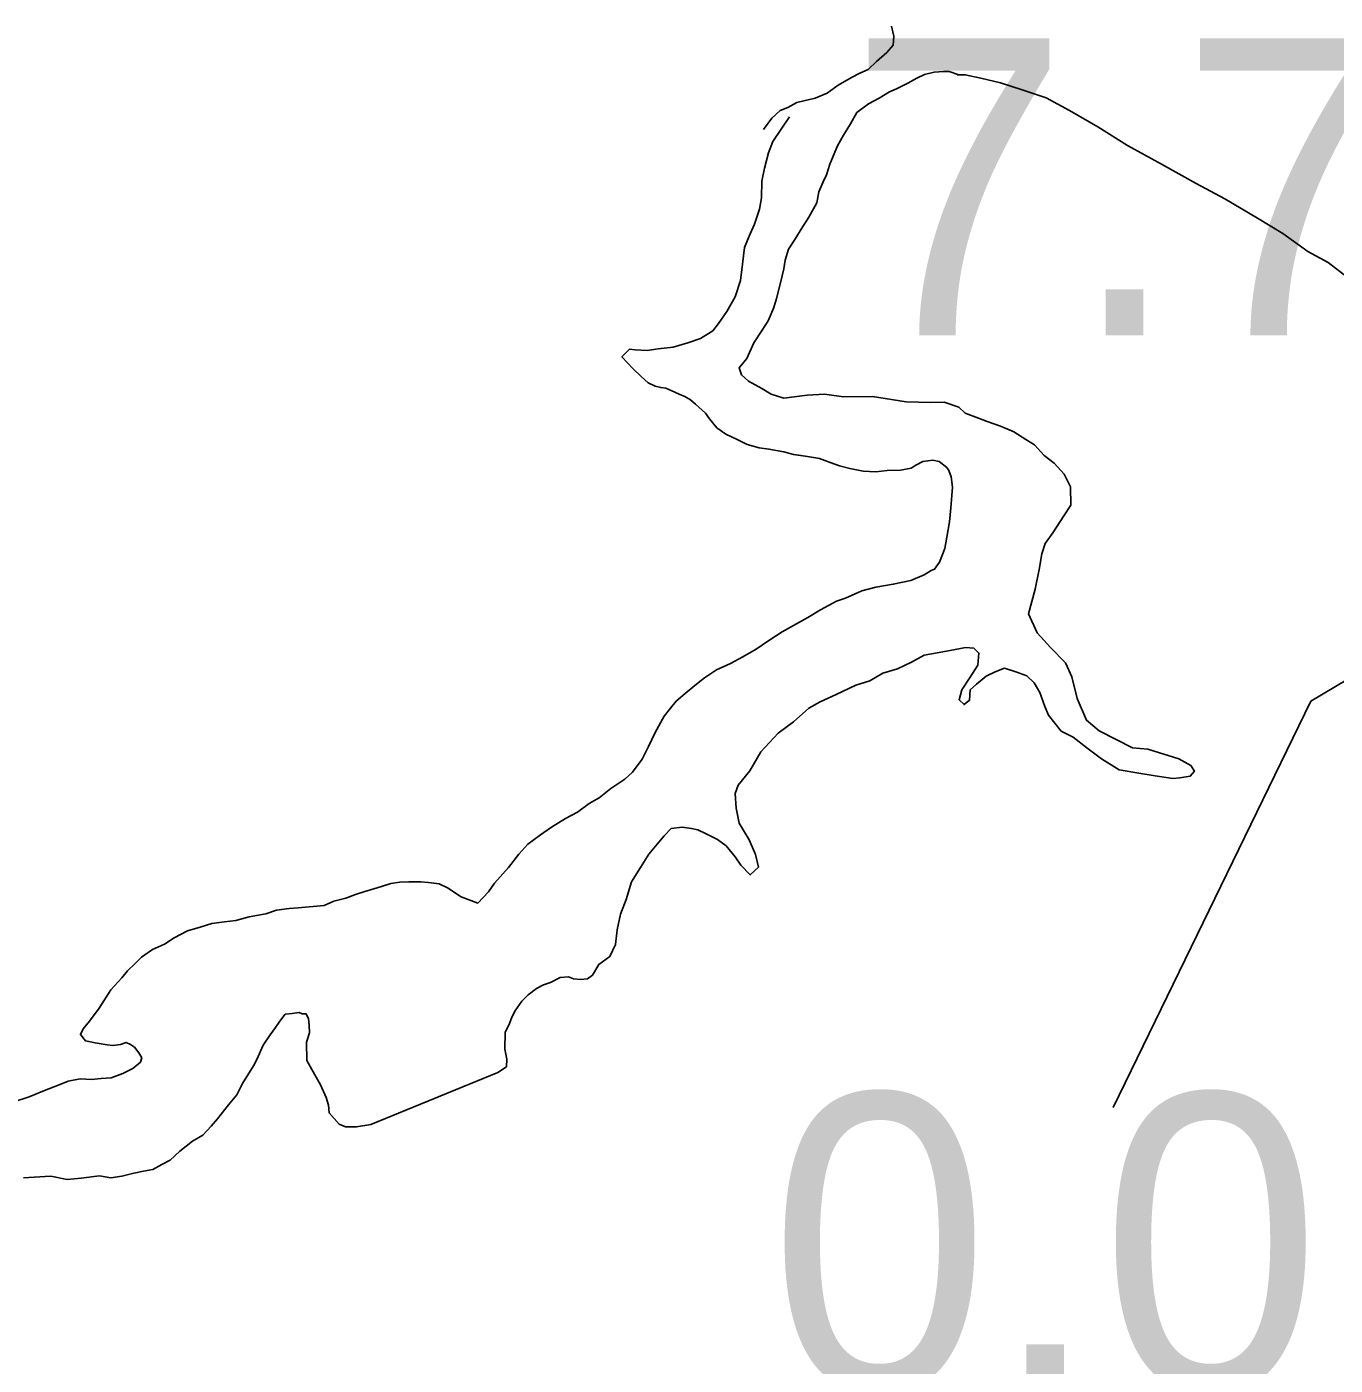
# Model space of a CAD drawing. Extents: x -939622 to -934245, y 1383184 to 1385301.
# Drawn here: x -936394.34 to -936388.75, y 1384560.75 to 1384566.47 of the extents above; entities that cross this region are included whole.
import ezdxf

# ---------------------------------------------------------------- set-up
doc = ezdxf.new("R2010")
doc.units = 0
doc.layers.add('Level 25', color=7, linetype='Continuous')
doc.layers.add('Level 9', color=7, linetype='Continuous')

msp = doc.modelspace()

# ---------------------------------------------------------------- linework, layer by layer
at = {"layer": 'Level 25'}
msp.add_lwpolyline([(-936389.7007, 1384561.8534), (-936388.8576, 1384563.5872), (-936387.1246, 1384564.6181)], dxfattribs=at)
at = {"layer": 'Level 9'}
for points in [[(-936390.6457, 1384566.4673), (-936390.6363, 1384566.4253), (-936390.6389, 1384566.3863), (-936390.6655, 1384566.356), (-936390.7101, 1384566.3165), (-936390.7457, 1384566.2831), (-936390.7815, 1384566.2677), (-936390.8173, 1384566.2493), (-936390.8738, 1384566.2157), (-936390.9214, 1384566.1822), (-936390.9722, 1384566.1607), (-936391.0499, 1384566.1419), (-936391.0886, 1384566.1204), (-936391.1215, 1384566.1081), (-936391.1571, 1384566.0747), (-936391.1925, 1384566.0263)], [(-936391.137, 1384565.3063), (-936391.1197, 1384565.3725), (-936391.1053, 1384565.4327), (-936391.0997, 1384565.4688), (-936391.0852, 1384565.517), (-936391.0557, 1384565.5624), (-936391.0321, 1384565.6016), (-936390.9997, 1384565.653), (-936390.9644, 1384565.7134), (-936390.9559, 1384565.7615), (-936390.9383, 1384565.8038), (-936390.9237, 1384565.8339), (-936390.9092, 1384565.8791), (-936390.877, 1384565.9575), (-936390.8505, 1384566.0028), (-936390.821, 1384566.0512), (-936390.7946, 1384566.0995), (-936390.744, 1384566.136), (-936390.6993, 1384566.1605), (-936390.6546, 1384566.188), (-936390.6248, 1384566.2003), (-936390.5771, 1384566.2248), (-936390.5384, 1384566.2462), (-936390.5056, 1384566.2616), (-936390.4637, 1384566.271), (-936390.4248, 1384566.2744), (-936390.4008, 1384566.2746), (-936390.3587, 1384566.2601), (-936390.3587, 1384566.2601)], [(-936390.3661, 1384566.2605), (-936390.3587, 1384566.2601), (-936390.3317, 1384566.2603), (-936390.2656, 1384566.246), (-936390.1815, 1384566.2258), (-936390.0883, 1384566.1968), (-936389.9861, 1384566.1618), (-936389.8866, 1384566.1087), (-936389.766, 1384566.0379), (-936389.6393, 1384565.9581), (-936389.4946, 1384565.8786), (-936389.3469, 1384565.796), (-936389.2234, 1384565.7312), (-936389.0846, 1384565.6485), (-936388.9761, 1384565.5836), (-936388.8704, 1384565.5066), (-936388.783, 1384565.4595), (-936388.7014, 1384565.3972)], [(-936391.0821, 1384566.0815), (-936391.1529, 1384565.9757), (-936391.1704, 1384565.9275), (-936391.1877, 1384565.8613), (-936391.1991, 1384565.8071), (-936391.2013, 1384565.735), (-936391.2098, 1384565.6869), (-936391.2302, 1384565.6236), (-936391.2536, 1384565.5723), (-936391.2741, 1384565.5241), (-936391.2823, 1384565.452), (-936391.2906, 1384565.3828), (-936391.3138, 1384565.3135), (-936391.3491, 1384565.2501), (-936391.3846, 1384565.1987), (-936391.4082, 1384565.1684), (-936391.4618, 1384565.1349), (-936391.5156, 1384565.1163), (-936391.5783, 1384565.0976), (-936391.6412, 1384565.091), (-936391.6891, 1384565.0845), (-936391.74, 1384565.087), (-936391.764, 1384565.0897), (-936391.7967, 1384565.0564), (-936391.7482, 1384565.0058), (-936391.7149, 1384564.9731), (-936391.6846, 1384564.9464), (-936391.6545, 1384564.9317), (-936391.6305, 1384564.926), (-936391.6095, 1384564.9232), (-936391.5703, 1384564.9055), (-936391.5493, 1384564.8968), (-936391.5282, 1384564.888), (-936391.5041, 1384564.8732), (-936391.4829, 1384564.8554), (-936391.4405, 1384564.8168), (-936391.4223, 1384564.793), (-936391.3919, 1384564.7542), (-936391.3527, 1384564.7276), (-936391.3045, 1384564.7041), (-936391.2623, 1384564.6835), (-936391.2112, 1384564.669), (-936391.1692, 1384564.6634), (-936391.1062, 1384564.6521), (-936391.0641, 1384564.6405), (-936391.0041, 1384564.6321), (-936390.953, 1384564.6236), (-936390.9079, 1384564.6061), (-936390.8688, 1384564.5914), (-936390.8237, 1384564.5799), (-936390.7666, 1384564.5685), (-936390.7127, 1384564.566), (-936390.6648, 1384564.5725), (-936390.6079, 1384564.5731), (-936390.563, 1384564.5826), (-936390.5422, 1384564.5948), (-936390.5123, 1384564.6101), (-936390.4705, 1384564.6165), (-936390.4434, 1384564.6108), (-936390.4102, 1384564.5841), (-936390.4011, 1384564.5722), (-936390.3918, 1384564.5453), (-936390.3853, 1384564.5003), (-936390.3934, 1384564.4131), (-936390.3988, 1384564.353), (-936390.4101, 1384564.2869), (-936390.4186, 1384564.2387), (-936390.442, 1384564.1814), (-936390.4626, 1384564.1512), (-936390.4775, 1384564.1451), (-936390.5073, 1384564.1267), (-936390.564, 1384564.1021), (-936390.6388, 1384564.0864), (-936390.7135, 1384564.0736), (-936390.7733, 1384564.058), (-936390.8419, 1384564.0272), (-936390.8808, 1384564.0148), (-936390.9493, 1384563.9781), (-936391.0029, 1384563.9445), (-936391.1132, 1384563.8833), (-936391.1697, 1384563.8467), (-936391.2233, 1384563.8102), (-936391.2799, 1384563.7766), (-936391.3335, 1384563.749), (-936391.3932, 1384563.7214), (-936391.4438, 1384563.6878), (-936391.4854, 1384563.6544), (-936391.527, 1384563.6209), (-936391.5656, 1384563.5875), (-936391.5893, 1384563.5572), (-936391.6159, 1384563.5239), (-936391.6541, 1384563.4545), (-936391.6835, 1384563.3941), (-936391.7099, 1384563.3398), (-936391.7513, 1384563.2853), (-936391.7839, 1384563.255), (-936391.8434, 1384563.2153), (-936391.894, 1384563.1758), (-936391.9357, 1384563.1513), (-936391.9862, 1384563.1148), (-936392.0369, 1384563.0872)], [(-936391.2261, 1384562.9334), (-936391.2538, 1384562.9962), (-936391.2965, 1384563.0678), (-936391.3091, 1384563.1307), (-936391.3128, 1384563.1937), (-936391.3012, 1384563.2299), (-936391.2508, 1384563.2904), (-936391.2037, 1384563.372), (-936391.1296, 1384563.4508), (-936391.0642, 1384563.4995), (-936390.9989, 1384563.5572), (-936390.9512, 1384563.5847), (-936390.8826, 1384563.6155), (-936390.7991, 1384563.6554), (-936390.7394, 1384563.674), (-936390.6828, 1384563.7076), (-936390.62, 1384563.7262), (-936390.5604, 1384563.7539), (-936390.5068, 1384563.7844), (-936390.3961, 1384563.8036), (-936390.3303, 1384563.8163), (-936390.2943, 1384563.8136), (-936390.2731, 1384563.7928), (-936390.2785, 1384563.7417), (-936390.311, 1384563.6904), (-936390.3464, 1384563.636), (-936390.3579, 1384563.5938), (-936390.3367, 1384563.573), (-936390.3129, 1384563.5913), (-936390.3104, 1384563.6363), (-936390.2837, 1384563.6606), (-936390.2421, 1384563.6941), (-936390.2033, 1384563.7125), (-936390.1645, 1384563.7279), (-936390.1164, 1384563.7134), (-936390.0683, 1384563.6958), (-936390.038, 1384563.6661), (-936390.0136, 1384563.6243), (-936389.992, 1384563.5645), (-936389.9766, 1384563.5286), (-936389.922, 1384563.4601), (-936389.8708, 1384563.4336), (-936389.8134, 1384563.3892), (-936389.7499, 1384563.3418), (-936389.6745, 1384563.2945), (-936389.5904, 1384563.2804), (-936389.5214, 1384563.2691), (-936389.4464, 1384563.2578), (-936389.4164, 1384563.2611), (-936389.3715, 1384563.2676), (-936389.3538, 1384563.2888), (-936389.369, 1384563.3127), (-936389.4203, 1384563.3422), (-936389.5526, 1384563.3828), (-936389.6185, 1384563.3882), (-936389.7602, 1384563.4618), (-936389.8146, 1384563.5063), (-936389.8545, 1384563.5989), (-936389.8764, 1384563.6918), (-936389.904, 1384563.7516), (-936389.9676, 1384563.817), (-936390.0252, 1384563.8794), (-936390.062, 1384563.9601), (-936390.0332, 1384564.0655), (-936390.0161, 1384564.1498), (-936390.0048, 1384564.2159), (-936389.9903, 1384564.2611), (-936389.9578, 1384564.3065), (-936389.9106, 1384564.379), (-936389.8811, 1384564.4244), (-936389.8819, 1384564.5024), (-936389.9094, 1384564.5562), (-936389.9519, 1384564.6038), (-936389.9942, 1384564.6364), (-936390.0366, 1384564.681), (-936390.0728, 1384564.7047), (-936390.1241, 1384564.7372), (-936390.1813, 1384564.7606), (-936390.2384, 1384564.781), (-936390.2745, 1384564.7957), (-936390.3317, 1384564.8161), (-936390.3589, 1384564.8429), (-936390.4221, 1384564.8632), (-936390.479, 1384564.8626), (-936390.5839, 1384564.8646), (-936390.728, 1384564.8871), (-936390.8509, 1384564.8859), (-936390.9319, 1384564.8971), (-936391.0068, 1384564.8933), (-936391.1055, 1384564.8803), (-936391.1597, 1384564.8977), (-936391.1989, 1384564.9214), (-936391.2562, 1384564.9538), (-936391.2864, 1384564.9805), (-936391.2957, 1384565.0104), (-936391.2631, 1384565.0498), (-936391.2339, 1384565.1162), (-936391.1985, 1384565.1706), (-936391.1719, 1384565.2099), (-936391.1485, 1384565.2672), (-936391.137, 1384565.3063)], [(-936391.2261, 1384562.9334), (-936391.2538, 1384562.9962), (-936391.2965, 1384563.0678), (-936391.3091, 1384563.1307), (-936391.3128, 1384563.1937), (-936391.3012, 1384563.2299), (-936391.2508, 1384563.2904), (-936391.2037, 1384563.372), (-936391.1296, 1384563.4508), (-936391.0642, 1384563.4995), (-936390.9989, 1384563.5572), (-936390.9512, 1384563.5847), (-936390.8826, 1384563.6155), (-936390.7991, 1384563.6554), (-936390.7394, 1384563.674), (-936390.6828, 1384563.7076), (-936390.62, 1384563.7262), (-936390.5604, 1384563.7539), (-936390.5068, 1384563.7844), (-936390.3961, 1384563.8036), (-936390.3303, 1384563.8163), (-936390.2943, 1384563.8136), (-936390.2731, 1384563.7928), (-936390.2785, 1384563.7417), (-936390.311, 1384563.6904), (-936390.3464, 1384563.636), (-936390.3579, 1384563.5938), (-936390.3367, 1384563.573), (-936390.3129, 1384563.5913), (-936390.3104, 1384563.6363), (-936390.2837, 1384563.6606), (-936390.2421, 1384563.6941), (-936390.2033, 1384563.7125), (-936390.1645, 1384563.7279), (-936390.1164, 1384563.7134), (-936390.0683, 1384563.6958), (-936390.038, 1384563.6661), (-936390.0136, 1384563.6243), (-936389.992, 1384563.5645), (-936389.9766, 1384563.5286), (-936389.922, 1384563.4601), (-936389.8708, 1384563.4336), (-936389.8134, 1384563.3892), (-936389.7499, 1384563.3418), (-936389.6745, 1384563.2945), (-936389.5904, 1384563.2804), (-936389.5214, 1384563.2691), (-936389.4464, 1384563.2578), (-936389.4164, 1384563.2611), (-936389.3715, 1384563.2676), (-936389.3538, 1384563.2888), (-936389.369, 1384563.3127), (-936389.4203, 1384563.3422), (-936389.5526, 1384563.3828), (-936389.6185, 1384563.3882), (-936389.7602, 1384563.4618), (-936389.8146, 1384563.5063), (-936389.8545, 1384563.5989), (-936389.8764, 1384563.6918), (-936389.904, 1384563.7516), (-936389.9676, 1384563.817), (-936390.0252, 1384563.8794), (-936390.062, 1384563.9601), (-936390.0332, 1384564.0655), (-936390.0161, 1384564.1498), (-936390.0048, 1384564.2159), (-936389.9903, 1384564.2611), (-936389.9578, 1384564.3065), (-936389.9106, 1384564.379), (-936389.8811, 1384564.4244), (-936389.8819, 1384564.5024), (-936389.9094, 1384564.5562), (-936389.9519, 1384564.6038), (-936389.9942, 1384564.6364), (-936390.0366, 1384564.681), (-936390.0728, 1384564.7047), (-936390.1241, 1384564.7372), (-936390.1398, 1384564.7436)], [(-936391.0508, 1384564.6386), (-936391.0041, 1384564.6321), (-936390.953, 1384564.6236), (-936390.9079, 1384564.6061), (-936390.8688, 1384564.5914), (-936390.8237, 1384564.5799), (-936390.7666, 1384564.5685), (-936390.7127, 1384564.566), (-936390.6648, 1384564.5725), (-936390.6079, 1384564.5731), (-936390.563, 1384564.5826), (-936390.5422, 1384564.5948), (-936390.5123, 1384564.6101), (-936390.4705, 1384564.6165), (-936390.4434, 1384564.6108), (-936390.4102, 1384564.5841), (-936390.4011, 1384564.5722), (-936390.3918, 1384564.5453), (-936390.3853, 1384564.5003), (-936390.3934, 1384564.4131), (-936390.3988, 1384564.353), (-936390.4101, 1384564.2869), (-936390.4186, 1384564.2387), (-936390.442, 1384564.1814), (-936390.4626, 1384564.1512), (-936390.4775, 1384564.1451), (-936390.5073, 1384564.1267), (-936390.564, 1384564.1021), (-936390.6388, 1384564.0864), (-936390.7135, 1384564.0736), (-936390.7733, 1384564.058), (-936390.8419, 1384564.0272), (-936390.8808, 1384564.0148), (-936390.9493, 1384563.9781), (-936391.0029, 1384563.9445), (-936391.1132, 1384563.8833), (-936391.1697, 1384563.8467), (-936391.2233, 1384563.8102), (-936391.2799, 1384563.7766), (-936391.3335, 1384563.749), (-936391.3932, 1384563.7214), (-936391.4438, 1384563.6878), (-936391.4854, 1384563.6544), (-936391.527, 1384563.6209), (-936391.5656, 1384563.5875), (-936391.5893, 1384563.5572), (-936391.6159, 1384563.5239), (-936391.6541, 1384563.4545), (-936391.6835, 1384563.3941), (-936391.7099, 1384563.3398), (-936391.7513, 1384563.2853), (-936391.7839, 1384563.255), (-936391.8434, 1384563.2153), (-936391.894, 1384563.1758), (-936391.9357, 1384563.1513), (-936391.9862, 1384563.1148), (-936392.0369, 1384563.0872)], [(-936392.0369, 1384563.0872), (-936392.0965, 1384563.0506), (-936392.1441, 1384563.0171), (-936392.1976, 1384562.9775), (-936392.2361, 1384562.9351), (-936392.2805, 1384562.8776), (-936392.3397, 1384562.8109), (-936392.3663, 1384562.7746), (-936392.4108, 1384562.7261), (-936392.483, 1384562.7524), (-936392.5403, 1384562.7909), (-936392.5764, 1384562.8085), (-936392.6215, 1384562.814), (-936392.6544, 1384562.8167), (-936392.7054, 1384562.8162), (-936392.7443, 1384562.8158), (-936392.7832, 1384562.8094), (-936392.8221, 1384562.797), (-936392.8549, 1384562.7876), (-936392.8938, 1384562.7752), (-936392.9326, 1384562.7628), (-936392.9744, 1384562.7474), (-936393.0252, 1384562.7349), (-936393.067, 1384562.7164), (-936393.1778, 1384562.7063), (-936393.2167, 1384562.7029), (-936393.2706, 1384562.6963), (-936393.3154, 1384562.6809), (-936393.3871, 1384562.6681), (-936393.4439, 1384562.6525), (-936393.4918, 1384562.646), (-936393.5457, 1384562.6395), (-936393.5965, 1384562.6239), (-936393.6502, 1384562.6084), (-936393.7069, 1384562.5778), (-936393.7485, 1384562.5503), (-936393.7993, 1384562.5288), (-936393.8469, 1384562.4953), (-936393.8736, 1384562.468), (-936393.9062, 1384562.4376), (-936393.9299, 1384562.4074), (-936393.9773, 1384562.3558), (-936394.0274, 1384562.2773), (-936394.0688, 1384562.2228), (-936394.0954, 1384562.1895), (-936394.1072, 1384562.1653), (-936394.0859, 1384562.1385), (-936394.0439, 1384562.13), (-936393.9928, 1384562.1215), (-936393.9688, 1384562.1187), (-936393.9359, 1384562.1221), (-936393.912, 1384562.1313), (-936393.8939, 1384562.1225), (-936393.8758, 1384562.1107), (-936393.8576, 1384562.0868), (-936393.8454, 1384562.0659), (-936393.8512, 1384562.0479), (-936393.8839, 1384562.0205), (-936393.9256, 1384561.9991), (-936393.9764, 1384561.9805), (-936394.0183, 1384561.9771), (-936394.0602, 1384561.9737), (-936394.1082, 1384561.9762), (-936394.159, 1384561.9666), (-936394.1978, 1384561.9512), (-936394.2605, 1384561.9266), (-936394.3262, 1384561.8989), (-936394.3949, 1384561.8772)], [(-936392.0369, 1384563.0872), (-936392.0965, 1384563.0506), (-936392.1441, 1384563.0171), (-936392.1976, 1384562.9775), (-936392.2361, 1384562.9351), (-936392.2805, 1384562.8776), (-936392.3397, 1384562.8109), (-936392.3663, 1384562.7746), (-936392.4108, 1384562.7261), (-936392.483, 1384562.7524), (-936392.5403, 1384562.7909), (-936392.5764, 1384562.8085), (-936392.6215, 1384562.814), (-936392.6544, 1384562.8167), (-936392.7054, 1384562.8162), (-936392.7443, 1384562.8158), (-936392.7832, 1384562.8094), (-936392.8221, 1384562.797), (-936392.8549, 1384562.7876), (-936392.8938, 1384562.7752), (-936392.9326, 1384562.7628), (-936392.9744, 1384562.7474), (-936393.0252, 1384562.7349), (-936393.067, 1384562.7164), (-936393.1778, 1384562.7063), (-936393.2167, 1384562.7029), (-936393.2706, 1384562.6963), (-936393.3154, 1384562.6809), (-936393.3871, 1384562.6681), (-936393.4439, 1384562.6525), (-936393.4918, 1384562.646), (-936393.5457, 1384562.6395), (-936393.5965, 1384562.6239), (-936393.6502, 1384562.6084), (-936393.7069, 1384562.5778), (-936393.7485, 1384562.5503), (-936393.7993, 1384562.5288), (-936393.8469, 1384562.4953), (-936393.8736, 1384562.468), (-936393.9062, 1384562.4376), (-936393.9299, 1384562.4074), (-936393.9773, 1384562.3558), (-936394.0274, 1384562.2773), (-936394.0688, 1384562.2228), (-936394.0954, 1384562.1895), (-936394.1072, 1384562.1653), (-936394.0859, 1384562.1385), (-936394.0439, 1384562.13), (-936393.9928, 1384562.1215), (-936393.9688, 1384562.1187), (-936393.9359, 1384562.1221), (-936393.912, 1384562.1313), (-936393.8939, 1384562.1225), (-936393.8758, 1384562.1107), (-936393.8576, 1384562.0868), (-936393.8454, 1384562.0659), (-936393.8512, 1384562.0479), (-936393.8839, 1384562.0205), (-936393.9256, 1384561.9991), (-936393.9764, 1384561.9805), (-936394.0183, 1384561.9771), (-936394.0602, 1384561.9737), (-936394.1082, 1384561.9762), (-936394.159, 1384561.9666), (-936394.1978, 1384561.9512), (-936394.2605, 1384561.9266), (-936394.3262, 1384561.8989), (-936394.3949, 1384561.8772)], [(-936394.3495, 1384561.5533), (-936394.3046, 1384561.5568), (-936394.2327, 1384561.5605), (-936394.1637, 1384561.5462), (-936394.1038, 1384561.5529), (-936394.026, 1384561.5627), (-936393.9779, 1384561.5541), (-936393.93, 1384561.5606), (-936393.8792, 1384561.5732), (-936393.8374, 1384561.5826), (-936393.7985, 1384561.589), (-936393.7597, 1384561.6104), (-936393.724, 1384561.6288), (-936393.6824, 1384561.6683), (-936393.6289, 1384561.7108), (-936393.5842, 1384561.7353), (-936393.5487, 1384561.7747), (-936393.522, 1384561.805), (-936393.4747, 1384561.8655), (-936393.4392, 1384561.9079), (-936393.4157, 1384561.9562), (-936393.3685, 1384562.0318), (-936393.3538, 1384562.0589), (-936393.3275, 1384562.1193), (-936393.298, 1384562.1646), (-936393.2743, 1384562.1949), (-936393.2566, 1384562.2221), (-936393.233, 1384562.2523), (-936393.203, 1384562.2556), (-936393.1731, 1384562.2589), (-936393.1611, 1384562.2531), (-936393.1431, 1384562.2533), (-936393.1339, 1384562.2323), (-936393.1306, 1384562.2053), (-936393.1302, 1384562.1723), (-936393.1418, 1384562.1332), (-936393.141, 1384562.0551), (-936393.1196, 1384562.0163), (-936393.083, 1384561.9506), (-936393.0584, 1384561.8968), (-936393.0491, 1384561.8639), (-936393.0458, 1384561.8309), (-936393.0033, 1384561.7833), (-936392.9762, 1384561.7715), (-936392.9283, 1384561.772), (-936392.8684, 1384561.7817), (-936392.3253, 1384562.0034), (-936392.2896, 1384562.0278), (-936392.287, 1384562.0608), (-936392.2964, 1384562.1028), (-936392.2941, 1384562.1748), (-936392.2795, 1384562.205), (-936392.2678, 1384562.2352), (-936392.2531, 1384562.2653), (-936392.2236, 1384562.3077), (-936392.1969, 1384562.335), (-936392.1612, 1384562.3624), (-936392.1314, 1384562.3777), (-936392.1015, 1384562.387), (-936392.0598, 1384562.4084), (-936392.0239, 1384562.4118), (-936392.0028, 1384562.403), (-936391.9728, 1384562.4003), (-936391.9429, 1384562.4036), (-936391.9221, 1384562.4188), (-936391.8956, 1384562.4642), (-936391.848, 1384562.4977), (-936391.8245, 1384562.549), (-936391.8162, 1384562.6121), (-936391.8019, 1384562.6783), (-936391.7786, 1384562.7416), (-936391.7554, 1384562.8169), (-936391.7171, 1384562.8773), (-936391.6817, 1384562.9347), (-936391.6462, 1384562.9771), (-936391.6166, 1384563.0135), (-936391.5869, 1384563.0438), (-936391.539, 1384563.0503), (-936391.5, 1384563.0447), (-936391.473, 1384563.039), (-936391.4368, 1384563.0213), (-936391.3886, 1384562.9978), (-936391.3524, 1384562.9711), (-936391.3129, 1384562.9235), (-936391.2886, 1384562.8877), (-936391.2492, 1384562.8461), (-936391.2136, 1384562.8795), (-936391.2261, 1384562.9334)], [(-936394.3495, 1384561.5533), (-936394.3046, 1384561.5568), (-936394.2327, 1384561.5605), (-936394.1637, 1384561.5462), (-936394.1038, 1384561.5529), (-936394.026, 1384561.5627), (-936393.9779, 1384561.5541), (-936393.93, 1384561.5606), (-936393.8792, 1384561.5732), (-936393.8374, 1384561.5826), (-936393.7985, 1384561.589), (-936393.7597, 1384561.6104), (-936393.724, 1384561.6288), (-936393.6824, 1384561.6683), (-936393.6289, 1384561.7108), (-936393.5842, 1384561.7353), (-936393.5487, 1384561.7747), (-936393.522, 1384561.805), (-936393.4747, 1384561.8655), (-936393.4392, 1384561.9079), (-936393.4157, 1384561.9562), (-936393.3685, 1384562.0318), (-936393.3538, 1384562.0589), (-936393.3275, 1384562.1193), (-936393.298, 1384562.1646), (-936393.2743, 1384562.1949), (-936393.2566, 1384562.2221), (-936393.233, 1384562.2523), (-936393.203, 1384562.2556), (-936393.1731, 1384562.2589), (-936393.1611, 1384562.2531), (-936393.1431, 1384562.2533), (-936393.1339, 1384562.2323), (-936393.1306, 1384562.2053), (-936393.1302, 1384562.1723), (-936393.1418, 1384562.1332), (-936393.141, 1384562.0551), (-936393.1196, 1384562.0163), (-936393.083, 1384561.9506), (-936393.0584, 1384561.8968), (-936393.0491, 1384561.8639), (-936393.0458, 1384561.8309), (-936393.0033, 1384561.7833), (-936392.9762, 1384561.7715), (-936392.9283, 1384561.772), (-936392.8684, 1384561.7817), (-936392.3253, 1384562.0034), (-936392.2896, 1384562.0278), (-936392.287, 1384562.0608), (-936392.2964, 1384562.1028), (-936392.2941, 1384562.1748), (-936392.2795, 1384562.205), (-936392.2678, 1384562.2352), (-936392.2531, 1384562.2653), (-936392.2236, 1384562.3077), (-936392.1969, 1384562.335), (-936392.1612, 1384562.3624), (-936392.1314, 1384562.3777), (-936392.1015, 1384562.387), (-936392.0598, 1384562.4084), (-936392.0239, 1384562.4118), (-936392.0028, 1384562.403), (-936391.9728, 1384562.4003), (-936391.9429, 1384562.4036), (-936391.9221, 1384562.4188), (-936391.8956, 1384562.4642), (-936391.848, 1384562.4977), (-936391.8245, 1384562.549), (-936391.8162, 1384562.6121), (-936391.8019, 1384562.6783), (-936391.7786, 1384562.7416), (-936391.7554, 1384562.8169), (-936391.7171, 1384562.8773), (-936391.6817, 1384562.9347), (-936391.6462, 1384562.9771), (-936391.6166, 1384563.0135), (-936391.5869, 1384563.0438), (-936391.539, 1384563.0503), (-936391.5, 1384563.0447), (-936391.473, 1384563.039), (-936391.4368, 1384563.0213), (-936391.3886, 1384562.9978), (-936391.3524, 1384562.9711), (-936391.3129, 1384562.9235), (-936391.2886, 1384562.8877), (-936391.2492, 1384562.8461), (-936391.2136, 1384562.8795), (-936391.2261, 1384562.9334)]]:
    msp.add_lwpolyline(points, dxfattribs=at)

# ---------------------------------------------------------------- texts
at = {"layer": 'Level 25'}
for s, p in [('7.71', (-936390.8301, 1384565.1485)), ('0.0', (-936391.1684, 1384560.646))]:
    msp.add_text(s, height=1.2672, dxfattribs=at).set_placement(p)

doc.saveas('drawing.dxf')
